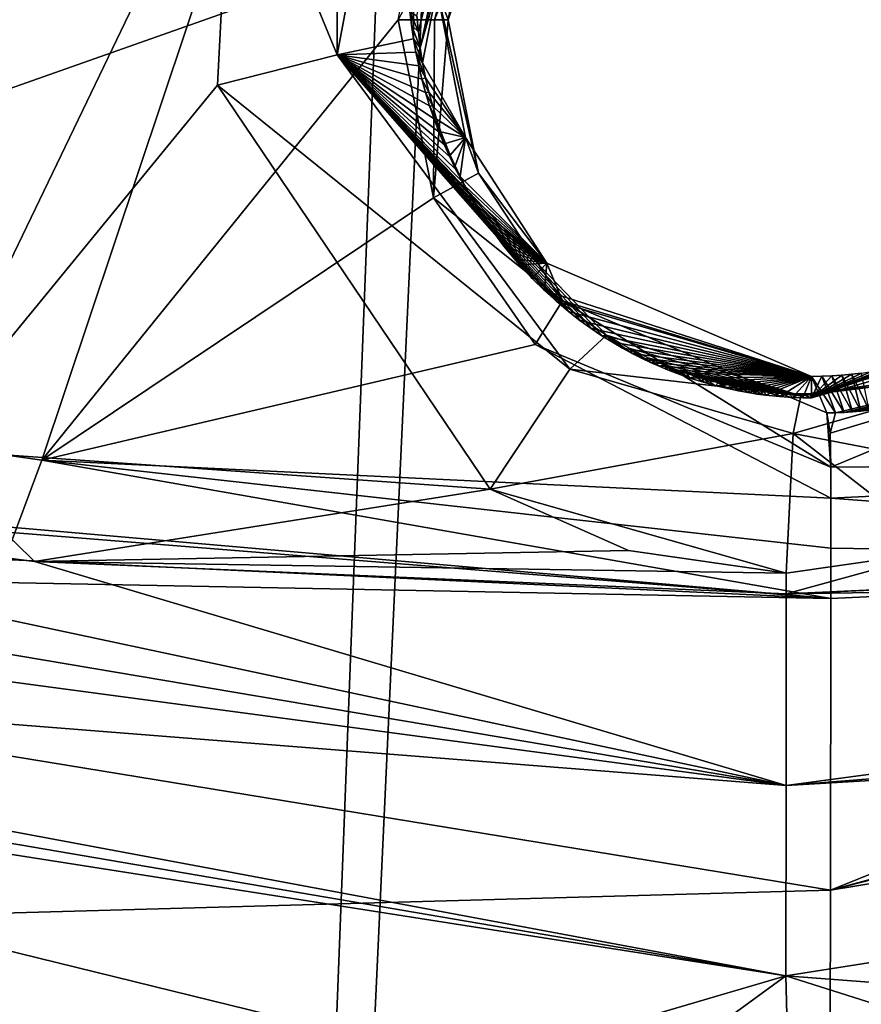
# Model space of a CAD drawing. Header units: millimetres. Extents: x -147 to 294, y -82 to 275.
# Tile 538 of 609: x 232.6 to 237.15, y 252.99 to 258.31. Entities that reach past the tile are written whole.
import ezdxf

# ---------------------------------------------------------------- set-up
doc = ezdxf.new("R2010")
doc.units = ezdxf.units.MM
doc.header["$LTSCALE"] = 67.506716
for name, color, linetype in [('1577', 7, 'CONTINUOUS'), ('1578', 7, 'CONTINUOUS'), ('1579', 7, 'CONTINUOUS'), ('1581', 7, 'CONTINUOUS'), ('1582', 7, 'CONTINUOUS'), ('1583', 7, 'CONTINUOUS'), ('1584', 7, 'CONTINUOUS'), ('1586', 7, 'CONTINUOUS'), ('1587', 7, 'CONTINUOUS'), ('1588', 7, 'CONTINUOUS'), ('1589', 7, 'CONTINUOUS'), ('1590', 7, 'CONTINUOUS'), ('1591', 7, 'CONTINUOUS'), ('1592', 7, 'CONTINUOUS'), ('1593', 7, 'CONTINUOUS'), ('1643', 7, 'CONTINUOUS'), ('1644', 7, 'CONTINUOUS'), ('1645', 7, 'CONTINUOUS'), ('1655', 7, 'CONTINUOUS'), ('1665', 7, 'CONTINUOUS'), ('1666', 7, 'CONTINUOUS'), ('1670', 7, 'CONTINUOUS'), ('1765', 7, 'CONTINUOUS'), ('2105', 7, 'CONTINUOUS'), ('2106', 7, 'CONTINUOUS'), ('2107', 7, 'CONTINUOUS'), ('498', 7, 'CONTINUOUS'), ('499', 7, 'CONTINUOUS'), ('841', 7, 'CONTINUOUS'), ('871', 7, 'CONTINUOUS')]:
    doc.layers.add(name, color=color, linetype=linetype)

msp = doc.modelspace()

# ---------------------------------------------------------------- linework, layer by layer
at = {"layer": '1577', "linetype": 'CONTINUOUS'}
for points in [[(236.9861, 255.8943, -4.9499), (241.2461, 255.9313, -5.4243), (238.6046, 256.5663, -5.1197), (236.9861, 255.8943, -4.9499)], [(236.9859, 255.727, -4.9512), (241.2461, 255.9313, -5.4243), (236.9861, 255.8943, -4.9499), (236.9859, 255.727, -4.9512)]]:
    msp.add_3dface(points, dxfattribs=at)
at = {"layer": '1578', "linetype": 'CONTINUOUS'}
for points in [[(228.2767, 259.2643, -4.1382), (228.774, 258.0131, -4.1744), (236.3628, 266.8095, -5.0292), (228.2767, 259.2643, -4.1382)], [(228.4663, 256.5413, -4.1518), (232.7206, 255.9313, -4.5266), (236.3628, 266.8095, -5.0292), (228.4663, 256.5413, -4.1518)], [(228.7271, 257.2123, -4.1709), (228.4663, 256.5413, -4.1518), (236.3628, 266.8095, -5.0292), (228.7271, 257.2123, -4.1709)], [(228.774, 258.0131, -4.1744), (228.7271, 257.2123, -4.1709), (236.3628, 266.8095, -5.0292), (228.774, 258.0131, -4.1744)], [(232.7206, 255.9313, -4.5266), (234.6472, 258.3118, -4.7045), (236.3628, 266.8095, -5.0292), (232.7206, 255.9313, -4.5266)], [(234.8382, 257.35, -4.7233), (234.6472, 258.3118, -4.7045), (232.7206, 255.9313, -4.5266), (234.8382, 257.35, -4.7233)], [(235.3866, 256.5562, -4.7809), (234.8382, 257.35, -4.7233), (232.7206, 255.9313, -4.5266), (235.3866, 256.5562, -4.7809)], [(236.9859, 255.727, -4.9512), (235.3866, 256.5562, -4.7809), (232.7206, 255.9313, -4.5266), (236.9859, 255.727, -4.9512)], [(236.9859, 255.727, -4.9512), (236.9861, 255.8943, -4.9499), (235.3866, 256.5562, -4.7809), (236.9859, 255.727, -4.9512)]]:
    msp.add_3dface(points, dxfattribs=at)
at = {"layer": '1579', "linetype": 'CONTINUOUS'}
for points in [[(235.4681, 259.8556, -4.8911), (234.6472, 258.3118, -4.7045), (234.8434, 258.3117, -4.8053), (235.4681, 259.8556, -4.8911)], [(235.4681, 259.8556, -4.8911), (234.8434, 258.3117, -4.8053), (235.0743, 259.1363, -5.0751), (235.4681, 259.8556, -4.8911)], [(234.9167, 258.3112, -5.0291), (235.0743, 259.1363, -5.0751), (234.8434, 258.3117, -4.8053), (234.9167, 258.3112, -5.0291)]]:
    msp.add_3dface(points, dxfattribs=at)
at = {"layer": '1581', "linetype": 'CONTINUOUS'}
for points in [[(236.9861, 255.8943, -4.9499), (238.6046, 256.5663, -5.1197), (236.9819, 256.0777, -5.0106), (236.9861, 255.8943, -4.9499)], [(236.9819, 256.0777, -5.0106), (238.6046, 256.5663, -5.1197), (237.0113, 256.188, -5.1797), (236.9819, 256.0777, -5.0106)], [(237.0113, 256.188, -5.1797), (238.6046, 256.5663, -5.1197), (237.0577, 256.1897, -5.1846), (237.0113, 256.188, -5.1797)], [(237.0577, 256.1897, -5.1846), (238.6046, 256.5663, -5.1197), (237.1034, 256.1925, -5.1895), (237.0577, 256.1897, -5.1846)], [(237.1034, 256.1925, -5.1895), (238.6046, 256.5663, -5.1197), (237.1484, 256.1962, -5.1944), (237.1034, 256.1925, -5.1895)], [(237.1484, 256.1962, -5.1944), (238.6046, 256.5663, -5.1197), (237.1926, 256.201, -5.1992), (237.1484, 256.1962, -5.1944)], [(236.9644, 256.1873, -5.1747), (236.9819, 256.0777, -5.0106), (237.0113, 256.188, -5.1797), (236.9644, 256.1873, -5.1747)]]:
    msp.add_3dface(points, dxfattribs=at)
at = {"layer": '1582', "linetype": 'CONTINUOUS'}
for points in [[(234.6472, 258.3118, -4.7045), (234.8382, 257.35, -4.7233), (234.8434, 258.3117, -4.8053), (234.6472, 258.3118, -4.7045)], [(234.8382, 257.35, -4.7233), (234.9167, 258.3112, -5.0291), (234.8434, 258.3117, -4.8053), (234.8382, 257.35, -4.7233)], [(234.9167, 258.3112, -5.0291), (234.8382, 257.35, -4.7233), (235.0812, 257.4816, -5.0181), (234.9167, 258.3112, -5.0291)], [(235.0812, 257.4816, -5.0181), (234.8382, 257.35, -4.7233), (235.5349, 256.7926, -5.0433), (235.0812, 257.4816, -5.0181)], [(234.8382, 257.35, -4.7233), (235.3866, 256.5562, -4.7809), (235.5349, 256.7926, -5.0433), (234.8382, 257.35, -4.7233)], [(235.3866, 256.5562, -4.7809), (236.9861, 255.8943, -4.9499), (235.5349, 256.7926, -5.0433), (235.3866, 256.5562, -4.7809)], [(236.9861, 255.8943, -4.9499), (236.9644, 256.1873, -5.1747), (235.5349, 256.7926, -5.0433), (236.9861, 255.8943, -4.9499)], [(236.9861, 255.8943, -4.9499), (236.9819, 256.0777, -5.0106), (236.9644, 256.1873, -5.1747), (236.9861, 255.8943, -4.9499)]]:
    msp.add_3dface(points, dxfattribs=at)
at = {"layer": '1583', "linetype": 'CONTINUOUS'}
for points in [[(234.9167, 258.3112, -5.0291), (235.0812, 257.4816, -5.0181), (234.8556, 258.4776, -5.7304), (234.9167, 258.3112, -5.0291)], [(234.8556, 258.4776, -5.7304), (235.0812, 257.4816, -5.0181), (235.0104, 257.6751, -5.7449), (234.8556, 258.4776, -5.7304)], [(235.0104, 257.6751, -5.7449), (235.0812, 257.4816, -5.0181), (235.4509, 256.9952, -5.7906), (235.0104, 257.6751, -5.7449)], [(235.0812, 257.4816, -5.0181), (235.5349, 256.7926, -5.0433), (235.4509, 256.9952, -5.7906), (235.0812, 257.4816, -5.0181)], [(235.4509, 256.9952, -5.7906), (235.5349, 256.7926, -5.0433), (236.8817, 256.3838, -5.941), (235.4509, 256.9952, -5.7906)], [(235.5349, 256.7926, -5.0433), (236.9644, 256.1873, -5.1747), (236.8817, 256.3838, -5.941), (235.5349, 256.7926, -5.0433)]]:
    msp.add_3dface(points, dxfattribs=at)
at = {"layer": '1584', "linetype": 'CONTINUOUS'}
for points in [[(234.9167, 258.3112, -5.0291), (234.8556, 258.4776, -5.7304), (235.4725, 259.983, -5.8005), (234.9167, 258.3112, -5.0291)], [(235.0743, 259.1363, -5.0751), (234.9167, 258.3112, -5.0291), (235.4725, 259.983, -5.8005), (235.0743, 259.1363, -5.0751)]]:
    msp.add_3dface(points, dxfattribs=at)
at = {"layer": '1586', "linetype": 'CONTINUOUS'}
for points in [[(236.8817, 256.3838, -5.941), (237.0113, 256.188, -5.1797), (236.936, 256.3846, -5.9468), (236.8817, 256.3838, -5.941)], [(236.9644, 256.1873, -5.1747), (237.0113, 256.188, -5.1797), (236.8817, 256.3838, -5.941), (236.9644, 256.1873, -5.1747)], [(236.936, 256.3846, -5.9468), (237.0577, 256.1897, -5.1846), (236.9903, 256.3868, -5.9525), (236.936, 256.3846, -5.9468)], [(237.0113, 256.188, -5.1797), (237.0577, 256.1897, -5.1846), (236.936, 256.3846, -5.9468), (237.0113, 256.188, -5.1797)], [(236.9903, 256.3868, -5.9525), (237.1034, 256.1925, -5.1895), (237.0444, 256.3906, -5.9582), (236.9903, 256.3868, -5.9525)], [(237.0577, 256.1897, -5.1846), (237.1034, 256.1925, -5.1895), (236.9903, 256.3868, -5.9525), (237.0577, 256.1897, -5.1846)], [(237.0444, 256.3906, -5.9582), (237.1484, 256.1962, -5.1944), (237.0984, 256.3959, -5.9639), (237.0444, 256.3906, -5.9582)], [(237.1034, 256.1925, -5.1895), (237.1484, 256.1962, -5.1944), (237.0444, 256.3906, -5.9582), (237.1034, 256.1925, -5.1895)], [(237.0984, 256.3959, -5.9639), (237.1926, 256.201, -5.1992), (237.152, 256.4025, -5.9695), (237.0984, 256.3959, -5.9639)], [(237.1484, 256.1962, -5.1944), (237.1926, 256.201, -5.1992), (237.0984, 256.3959, -5.9639), (237.1484, 256.1962, -5.1944)]]:
    msp.add_3dface(points, dxfattribs=at)
at = {"layer": '1587', "linetype": 'CONTINUOUS'}
for points in [[(236.8816, 256.2679, -5.9417), (237.5602, 256.5047, -6.0125), (237.9711, 256.5763, -6.0564), (236.8816, 256.2679, -5.9417)], [(237.5136, 256.4882, -6.0076), (237.5602, 256.5047, -6.0125), (236.8816, 256.2679, -5.9417), (237.5136, 256.4882, -6.0076)], [(237.4655, 256.4726, -6.0025), (237.5136, 256.4882, -6.0076), (236.8816, 256.2679, -5.9417), (237.4655, 256.4726, -6.0025)], [(237.4156, 256.4578, -5.9972), (237.4655, 256.4726, -6.0025), (236.8816, 256.2679, -5.9417), (237.4156, 256.4578, -5.9972)], [(237.3642, 256.444, -5.9918), (237.4156, 256.4578, -5.9972), (236.8816, 256.2679, -5.9417), (237.3642, 256.444, -5.9918)], [(237.3117, 256.4315, -5.9863), (237.3642, 256.444, -5.9918), (236.8816, 256.2679, -5.9417), (237.3117, 256.4315, -5.9863)], [(237.2585, 256.4203, -5.9807), (237.3117, 256.4315, -5.9863), (236.8816, 256.2679, -5.9417), (237.2585, 256.4203, -5.9807)], [(237.2053, 256.4107, -5.9751), (237.2585, 256.4203, -5.9807), (236.8816, 256.2679, -5.9417), (237.2053, 256.4107, -5.9751)], [(237.152, 256.4025, -5.9695), (237.2053, 256.4107, -5.9751), (236.8816, 256.2679, -5.9417), (237.152, 256.4025, -5.9695)], [(237.0984, 256.3959, -5.9639), (237.152, 256.4025, -5.9695), (236.8816, 256.2679, -5.9417), (237.0984, 256.3959, -5.9639)], [(237.0444, 256.3906, -5.9582), (237.0984, 256.3959, -5.9639), (236.8816, 256.2679, -5.9417), (237.0444, 256.3906, -5.9582)], [(236.9903, 256.3868, -5.9525), (237.0444, 256.3906, -5.9582), (236.8816, 256.2679, -5.9417), (236.9903, 256.3868, -5.9525)], [(236.936, 256.3846, -5.9468), (236.9903, 256.3868, -5.9525), (236.8816, 256.2679, -5.9417), (236.936, 256.3846, -5.9468)], [(236.8817, 256.3838, -5.941), (236.936, 256.3846, -5.9468), (236.8816, 256.2679, -5.9417), (236.8817, 256.3838, -5.941)]]:
    msp.add_3dface(points, dxfattribs=at)
at = {"layer": '1588', "linetype": 'CONTINUOUS'}
for points in [[(235.1324, 259.7505, -5.7645), (234.8556, 258.4776, -5.7304), (234.7656, 258.1601, -5.7208), (235.1324, 259.7505, -5.7645)], [(235.1029, 259.706, -5.7612), (235.1324, 259.7505, -5.7645), (234.7656, 258.1601, -5.7208), (235.1029, 259.706, -5.7612)], [(235.0742, 259.6602, -5.758), (235.1029, 259.706, -5.7612), (234.7554, 258.2454, -5.7199), (235.0742, 259.6602, -5.758)], [(234.7554, 258.2454, -5.7199), (235.1029, 259.706, -5.7612), (234.7656, 258.1601, -5.7208), (234.7554, 258.2454, -5.7199)], [(234.748, 258.3328, -5.7194), (235.0742, 259.6602, -5.758), (234.7554, 258.2454, -5.7199), (234.748, 258.3328, -5.7194)], [(234.7656, 258.1601, -5.7208), (234.8556, 258.4776, -5.7304), (234.7783, 258.0779, -5.722), (234.7656, 258.1601, -5.7208)], [(234.8556, 258.4776, -5.7304), (235.0104, 257.6751, -5.7449), (234.7783, 258.0779, -5.722), (234.8556, 258.4776, -5.7304)], [(234.7783, 258.0779, -5.722), (235.0104, 257.6751, -5.7449), (234.7943, 257.9976, -5.7235), (234.7783, 258.0779, -5.722)], [(234.7943, 257.9976, -5.7235), (235.0104, 257.6751, -5.7449), (234.8128, 257.9198, -5.7253), (234.7943, 257.9976, -5.7235)], [(234.8128, 257.9198, -5.7253), (235.0104, 257.6751, -5.7449), (234.833, 257.8452, -5.7273), (234.8128, 257.9198, -5.7253)], [(234.833, 257.8452, -5.7273), (235.0104, 257.6751, -5.7449), (234.8543, 257.7742, -5.7294), (234.833, 257.8452, -5.7273)], [(234.8543, 257.7742, -5.7294), (235.0104, 257.6751, -5.7449), (234.8775, 257.7066, -5.7317), (234.8543, 257.7742, -5.7294)], [(234.8775, 257.7066, -5.7317), (235.0104, 257.6751, -5.7449), (234.9022, 257.6421, -5.7342), (234.8775, 257.7066, -5.7317)], [(234.9022, 257.6421, -5.7342), (235.0104, 257.6751, -5.7449), (234.9277, 257.5804, -5.7368), (234.9022, 257.6421, -5.7342)], [(234.9277, 257.5804, -5.7368), (235.0104, 257.6751, -5.7449), (234.9538, 257.5213, -5.7394), (234.9277, 257.5804, -5.7368)], [(234.9538, 257.5213, -5.7394), (235.0104, 257.6751, -5.7449), (234.9808, 257.4653, -5.7422), (234.9538, 257.5213, -5.7394)], [(235.0104, 257.6751, -5.7449), (235.4509, 256.9952, -5.7906), (234.9808, 257.4653, -5.7422), (235.0104, 257.6751, -5.7449)], [(234.9808, 257.4653, -5.7422), (235.4509, 256.9952, -5.7906), (235.0085, 257.4118, -5.7451), (234.9808, 257.4653, -5.7422)], [(235.0085, 257.4118, -5.7451), (235.4509, 256.9952, -5.7906), (235.0367, 257.3606, -5.748), (235.0085, 257.4118, -5.7451)], [(235.0367, 257.3606, -5.748), (235.4509, 256.9952, -5.7906), (235.0652, 257.3114, -5.7509), (235.0367, 257.3606, -5.748)], [(235.0652, 257.3114, -5.7509), (235.4509, 256.9952, -5.7906), (235.0942, 257.2646, -5.7539), (235.0652, 257.3114, -5.7509)], [(235.0942, 257.2646, -5.7539), (235.4509, 256.9952, -5.7906), (235.1235, 257.2199, -5.7569), (235.0942, 257.2646, -5.7539)], [(235.1235, 257.2199, -5.7569), (235.4509, 256.9952, -5.7906), (235.153, 257.1769, -5.76), (235.1235, 257.2199, -5.7569)], [(235.153, 257.1769, -5.76), (235.4509, 256.9952, -5.7906), (235.1828, 257.1355, -5.7631), (235.153, 257.1769, -5.76)], [(235.1828, 257.1355, -5.7631), (235.4509, 256.9952, -5.7906), (235.2128, 257.0959, -5.7662), (235.1828, 257.1355, -5.7631)], [(235.2128, 257.0959, -5.7662), (235.4509, 256.9952, -5.7906), (235.2429, 257.0581, -5.7694), (235.2128, 257.0959, -5.7662)], [(235.2429, 257.0581, -5.7694), (235.4509, 256.9952, -5.7906), (235.2731, 257.0217, -5.7725), (235.2429, 257.0581, -5.7694)], [(235.2731, 257.0217, -5.7725), (235.4509, 256.9952, -5.7906), (235.3031, 256.9869, -5.7757), (235.2731, 257.0217, -5.7725)], [(235.3031, 256.9869, -5.7757), (235.4509, 256.9952, -5.7906), (235.3711, 256.9137, -5.7828), (235.3031, 256.9869, -5.7757)], [(235.3711, 256.9137, -5.7828), (235.4509, 256.9952, -5.7906), (235.4379, 256.8475, -5.7898), (235.3711, 256.9137, -5.7828)], [(235.4509, 256.9952, -5.7906), (236.8817, 256.3838, -5.941), (235.4379, 256.8475, -5.7898), (235.4509, 256.9952, -5.7906)], [(235.4379, 256.8475, -5.7898), (236.8817, 256.3838, -5.941), (235.5035, 256.7881, -5.7966), (235.4379, 256.8475, -5.7898)], [(235.5035, 256.7881, -5.7966), (236.8817, 256.3838, -5.941), (235.5672, 256.7346, -5.8033), (235.5035, 256.7881, -5.7966)], [(235.5672, 256.7346, -5.8033), (236.8817, 256.3838, -5.941), (235.6293, 256.6865, -5.8099), (235.5672, 256.7346, -5.8033)], [(235.6293, 256.6865, -5.8099), (236.8817, 256.3838, -5.941), (235.6896, 256.6431, -5.8162), (235.6293, 256.6865, -5.8099)], [(235.6896, 256.6431, -5.8162), (236.8817, 256.3838, -5.941), (235.7481, 256.604, -5.8223), (235.6896, 256.6431, -5.8162)], [(235.7481, 256.604, -5.8223), (236.8817, 256.3838, -5.941), (235.8046, 256.5688, -5.8283), (235.7481, 256.604, -5.8223)], [(235.8046, 256.5688, -5.8283), (236.8817, 256.3838, -5.941), (235.859, 256.537, -5.834), (235.8046, 256.5688, -5.8283)], [(235.859, 256.537, -5.834), (236.8817, 256.3838, -5.941), (235.9115, 256.5085, -5.8395), (235.859, 256.537, -5.834)], [(235.9115, 256.5085, -5.8395), (236.8817, 256.3838, -5.941), (235.9619, 256.4828, -5.8449), (235.9115, 256.5085, -5.8395)], [(235.9619, 256.4828, -5.8449), (236.8817, 256.3838, -5.941), (236.0105, 256.4596, -5.85), (235.9619, 256.4828, -5.8449)], [(236.0105, 256.4596, -5.85), (236.8817, 256.3838, -5.941), (236.0571, 256.4388, -5.8549), (236.0105, 256.4596, -5.85)], [(236.0571, 256.4388, -5.8549), (236.8817, 256.3838, -5.941), (236.1021, 256.4199, -5.8596), (236.0571, 256.4388, -5.8549)], [(236.1021, 256.4199, -5.8596), (236.8817, 256.3838, -5.941), (236.1455, 256.4029, -5.8642), (236.1021, 256.4199, -5.8596)], [(236.1455, 256.4029, -5.8642), (236.8817, 256.3838, -5.941), (236.2234, 256.3752, -5.8724), (236.1455, 256.4029, -5.8642)], [(236.2234, 256.3752, -5.8724), (236.8817, 256.3838, -5.941), (236.2969, 256.3521, -5.8802), (236.2234, 256.3752, -5.8724)], [(236.2969, 256.3521, -5.8802), (236.8817, 256.3838, -5.941), (236.3657, 256.3332, -5.8874), (236.2969, 256.3521, -5.8802)], [(236.3657, 256.3332, -5.8874), (236.8817, 256.3838, -5.941), (236.429, 256.318, -5.8941), (236.3657, 256.3332, -5.8874)], [(236.429, 256.318, -5.8941), (236.8817, 256.3838, -5.941), (236.4867, 256.3059, -5.9001), (236.429, 256.318, -5.8941)], [(236.4867, 256.3059, -5.9001), (236.8817, 256.3838, -5.941), (236.5393, 256.2964, -5.9057), (236.4867, 256.3059, -5.9001)], [(236.5393, 256.2964, -5.9057), (236.8817, 256.3838, -5.941), (236.5873, 256.289, -5.9107), (236.5393, 256.2964, -5.9057)], [(236.5873, 256.289, -5.9107), (236.8817, 256.3838, -5.941), (236.6314, 256.2831, -5.9154), (236.5873, 256.289, -5.9107)], [(236.6314, 256.2831, -5.9154), (236.8817, 256.3838, -5.941), (236.7103, 256.275, -5.9237), (236.6314, 256.2831, -5.9154)], [(236.7103, 256.275, -5.9237), (236.8817, 256.3838, -5.941), (236.7779, 256.2705, -5.9308), (236.7103, 256.275, -5.9237)], [(236.7779, 256.2705, -5.9308), (236.8817, 256.3838, -5.941), (236.8348, 256.2684, -5.9368), (236.7779, 256.2705, -5.9308)], [(236.8817, 256.3838, -5.941), (236.8816, 256.2679, -5.9417), (236.8348, 256.2684, -5.9368), (236.8817, 256.3838, -5.941)]]:
    msp.add_3dface(points, dxfattribs=at)
at = {"layer": '1589', "linetype": 'CONTINUOUS'}
for points in [[(234.748, 258.3328, -5.7194), (234.7554, 258.2454, -5.7199), (234.7102, 258.3569, -6.0315), (234.748, 258.3328, -5.7194)], [(234.7102, 258.3569, -6.0315), (234.7554, 258.2454, -5.7199), (234.7185, 258.283, -6.0247), (234.7102, 258.3569, -6.0315)], [(234.7554, 258.2454, -5.7199), (234.7656, 258.1601, -5.7208), (234.7185, 258.283, -6.0247), (234.7554, 258.2454, -5.7199)], [(234.7185, 258.283, -6.0247), (234.7656, 258.1601, -5.7208), (234.7291, 258.2091, -6.0182), (234.7185, 258.283, -6.0247)], [(234.7656, 258.1601, -5.7208), (234.7783, 258.0779, -5.722), (234.7291, 258.2091, -6.0182), (234.7656, 258.1601, -5.7208)], [(234.7291, 258.2091, -6.0182), (234.7783, 258.0779, -5.722), (234.7421, 258.1355, -6.012), (234.7291, 258.2091, -6.0182)], [(234.7783, 258.0779, -5.722), (234.7943, 257.9976, -5.7235), (234.7421, 258.1355, -6.012), (234.7783, 258.0779, -5.722)], [(234.7421, 258.1355, -6.012), (234.7943, 257.9976, -5.7235), (234.7573, 258.0624, -6.0061), (234.7421, 258.1355, -6.012)], [(234.7573, 258.0624, -6.0061), (234.7943, 257.9976, -5.7235), (234.7748, 257.9897, -6.0005), (234.7573, 258.0624, -6.0061)], [(234.7943, 257.9976, -5.7235), (234.8128, 257.9198, -5.7253), (234.7748, 257.9897, -6.0005), (234.7943, 257.9976, -5.7235)], [(234.7748, 257.9897, -6.0005), (234.8128, 257.9198, -5.7253), (234.7945, 257.9176, -5.9952), (234.7748, 257.9897, -6.0005)], [(234.8128, 257.9198, -5.7253), (234.833, 257.8452, -5.7273), (234.7945, 257.9176, -5.9952), (234.8128, 257.9198, -5.7253)], [(234.7945, 257.9176, -5.9952), (234.833, 257.8452, -5.7273), (234.8164, 257.8462, -5.9902), (234.7945, 257.9176, -5.9952)], [(234.833, 257.8452, -5.7273), (234.8543, 257.7742, -5.7294), (234.8164, 257.8462, -5.9902), (234.833, 257.8452, -5.7273)], [(234.8164, 257.8462, -5.9902), (234.8543, 257.7742, -5.7294), (234.8405, 257.7757, -5.9855), (234.8164, 257.8462, -5.9902)], [(234.8543, 257.7742, -5.7294), (234.8775, 257.7066, -5.7317), (234.8405, 257.7757, -5.9855), (234.8543, 257.7742, -5.7294)], [(234.8405, 257.7757, -5.9855), (234.8775, 257.7066, -5.7317), (234.8668, 257.7061, -5.9811), (234.8405, 257.7757, -5.9855)], [(234.8775, 257.7066, -5.7317), (234.9022, 257.6421, -5.7342), (234.8668, 257.7061, -5.9811), (234.8775, 257.7066, -5.7317)], [(234.8668, 257.7061, -5.9811), (234.9022, 257.6421, -5.7342), (234.8951, 257.6375, -5.977), (234.8668, 257.7061, -5.9811)], [(234.9022, 257.6421, -5.7342), (234.9277, 257.5804, -5.7368), (234.8951, 257.6375, -5.977), (234.9022, 257.6421, -5.7342)], [(234.9277, 257.5804, -5.7368), (234.9538, 257.5213, -5.7394), (234.8951, 257.6375, -5.977), (234.9277, 257.5804, -5.7368)], [(234.8951, 257.6375, -5.977), (234.9538, 257.5213, -5.7394), (234.9257, 257.5698, -5.9732), (234.8951, 257.6375, -5.977)], [(234.9538, 257.5213, -5.7394), (234.9808, 257.4653, -5.7422), (234.9257, 257.5698, -5.9732), (234.9538, 257.5213, -5.7394)], [(234.9257, 257.5698, -5.9732), (234.9808, 257.4653, -5.7422), (234.9583, 257.5031, -5.9698), (234.9257, 257.5698, -5.9732)], [(234.9808, 257.4653, -5.7422), (235.0085, 257.4118, -5.7451), (234.9583, 257.5031, -5.9698), (234.9808, 257.4653, -5.7422)], [(234.9583, 257.5031, -5.9698), (235.0085, 257.4118, -5.7451), (234.9929, 257.4376, -5.9666), (234.9583, 257.5031, -5.9698)], [(235.0085, 257.4118, -5.7451), (235.0367, 257.3606, -5.748), (234.9929, 257.4376, -5.9666), (235.0085, 257.4118, -5.7451)], [(234.9929, 257.4376, -5.9666), (235.0367, 257.3606, -5.748), (235.0294, 257.3734, -5.9638), (234.9929, 257.4376, -5.9666)], [(235.0367, 257.3606, -5.748), (235.0652, 257.3114, -5.7509), (235.0294, 257.3734, -5.9638), (235.0367, 257.3606, -5.748)], [(235.0652, 257.3114, -5.7509), (235.0942, 257.2646, -5.7539), (235.0294, 257.3734, -5.9638), (235.0652, 257.3114, -5.7509)], [(235.0294, 257.3734, -5.9638), (235.0942, 257.2646, -5.7539), (235.0679, 257.3106, -5.9612), (235.0294, 257.3734, -5.9638)], [(235.0942, 257.2646, -5.7539), (235.1235, 257.2199, -5.7569), (235.0679, 257.3106, -5.9612), (235.0942, 257.2646, -5.7539)], [(235.0679, 257.3106, -5.9612), (235.1235, 257.2199, -5.7569), (235.1082, 257.2492, -5.959), (235.0679, 257.3106, -5.9612)], [(235.1235, 257.2199, -5.7569), (235.153, 257.1769, -5.76), (235.1082, 257.2492, -5.959), (235.1235, 257.2199, -5.7569)], [(235.1082, 257.2492, -5.959), (235.153, 257.1769, -5.76), (235.1502, 257.1894, -5.9571), (235.1082, 257.2492, -5.959)], [(235.153, 257.1769, -5.76), (235.1828, 257.1355, -5.7631), (235.1502, 257.1894, -5.9571), (235.153, 257.1769, -5.76)], [(235.1828, 257.1355, -5.7631), (235.2128, 257.0959, -5.7662), (235.1502, 257.1894, -5.9571), (235.1828, 257.1355, -5.7631)], [(235.1502, 257.1894, -5.9571), (235.2128, 257.0959, -5.7662), (235.194, 257.1312, -5.9556), (235.1502, 257.1894, -5.9571)], [(235.2128, 257.0959, -5.7662), (235.2429, 257.0581, -5.7694), (235.194, 257.1312, -5.9556), (235.2128, 257.0959, -5.7662)], [(235.194, 257.1312, -5.9556), (235.2429, 257.0581, -5.7694), (235.2394, 257.0746, -5.9544), (235.194, 257.1312, -5.9556)], [(235.2429, 257.0581, -5.7694), (235.2731, 257.0217, -5.7725), (235.2394, 257.0746, -5.9544), (235.2429, 257.0581, -5.7694)], [(235.2731, 257.0217, -5.7725), (235.3031, 256.9869, -5.7757), (235.2394, 257.0746, -5.9544), (235.2731, 257.0217, -5.7725)], [(235.2394, 257.0746, -5.9544), (235.3031, 256.9869, -5.7757), (235.2864, 257.0197, -5.9537), (235.2394, 257.0746, -5.9544)], [(235.3031, 256.9869, -5.7757), (235.3711, 256.9137, -5.7828), (235.2864, 257.0197, -5.9537), (235.3031, 256.9869, -5.7757)], [(235.2864, 257.0197, -5.9537), (235.3711, 256.9137, -5.7828), (235.335, 256.9665, -5.9532), (235.2864, 257.0197, -5.9537)], [(235.335, 256.9665, -5.9532), (235.3711, 256.9137, -5.7828), (235.3851, 256.915, -5.9531), (235.335, 256.9665, -5.9532)], [(235.3711, 256.9137, -5.7828), (235.4379, 256.8475, -5.7898), (235.3851, 256.915, -5.9531), (235.3711, 256.9137, -5.7828)], [(235.3851, 256.915, -5.9531), (235.4379, 256.8475, -5.7898), (235.4366, 256.8653, -5.9533), (235.3851, 256.915, -5.9531)], [(235.4379, 256.8475, -5.7898), (235.5035, 256.7881, -5.7966), (235.4366, 256.8653, -5.9533), (235.4379, 256.8475, -5.7898)], [(235.4366, 256.8653, -5.9533), (235.5035, 256.7881, -5.7966), (235.4894, 256.8175, -5.9539), (235.4366, 256.8653, -5.9533)], [(235.5035, 256.7881, -5.7966), (235.5672, 256.7346, -5.8033), (235.4894, 256.8175, -5.9539), (235.5035, 256.7881, -5.7966)], [(235.4894, 256.8175, -5.9539), (235.5672, 256.7346, -5.8033), (235.5436, 256.7716, -5.9547), (235.4894, 256.8175, -5.9539)], [(235.5436, 256.7716, -5.9547), (235.5672, 256.7346, -5.8033), (235.5989, 256.7277, -5.9559), (235.5436, 256.7716, -5.9547)], [(235.5672, 256.7346, -5.8033), (235.6293, 256.6865, -5.8099), (235.5989, 256.7277, -5.9559), (235.5672, 256.7346, -5.8033)], [(235.5989, 256.7277, -5.9559), (235.6293, 256.6865, -5.8099), (235.6555, 256.6857, -5.9573), (235.5989, 256.7277, -5.9559)], [(235.6293, 256.6865, -5.8099), (235.6896, 256.6431, -5.8162), (235.6555, 256.6857, -5.9573), (235.6293, 256.6865, -5.8099)], [(235.6555, 256.6857, -5.9573), (235.6896, 256.6431, -5.8162), (235.7132, 256.6457, -5.9591), (235.6555, 256.6857, -5.9573)], [(235.6896, 256.6431, -5.8162), (235.7481, 256.604, -5.8223), (235.7132, 256.6457, -5.9591), (235.6896, 256.6431, -5.8162)], [(235.7481, 256.604, -5.8223), (235.7719, 256.6077, -5.9613), (235.7132, 256.6457, -5.9591), (235.7481, 256.604, -5.8223)], [(235.7481, 256.604, -5.8223), (235.8046, 256.5688, -5.8283), (235.7719, 256.6077, -5.9613), (235.7481, 256.604, -5.8223)], [(235.8046, 256.5688, -5.8283), (235.859, 256.537, -5.834), (235.7719, 256.6077, -5.9613), (235.8046, 256.5688, -5.8283)], [(235.859, 256.537, -5.834), (235.9115, 256.5085, -5.8395), (235.7719, 256.6077, -5.9613), (235.859, 256.537, -5.834)], [(235.7719, 256.6077, -5.9613), (235.9115, 256.5085, -5.8395), (235.8991, 256.5344, -5.9673), (235.7719, 256.6077, -5.9613)], [(235.9115, 256.5085, -5.8395), (235.9619, 256.4828, -5.8449), (235.8991, 256.5344, -5.9673), (235.9115, 256.5085, -5.8395)], [(235.9619, 256.4828, -5.8449), (236.0105, 256.4596, -5.85), (235.8991, 256.5344, -5.9673), (235.9619, 256.4828, -5.8449)], [(235.8991, 256.5344, -5.9673), (236.0105, 256.4596, -5.85), (236.0014, 256.4833, -5.9729), (235.8991, 256.5344, -5.9673)], [(236.0105, 256.4596, -5.85), (236.0571, 256.4388, -5.8549), (236.0014, 256.4833, -5.9729), (236.0105, 256.4596, -5.85)], [(236.0014, 256.4833, -5.9729), (236.0571, 256.4388, -5.8549), (236.0838, 256.4471, -5.978), (236.0014, 256.4833, -5.9729)], [(236.0571, 256.4388, -5.8549), (236.1021, 256.4199, -5.8596), (236.0838, 256.4471, -5.978), (236.0571, 256.4388, -5.8549)], [(236.1021, 256.4199, -5.8596), (236.1455, 256.4029, -5.8642), (236.0838, 256.4471, -5.978), (236.1021, 256.4199, -5.8596)], [(236.0838, 256.4471, -5.978), (236.1455, 256.4029, -5.8642), (236.1511, 256.4205, -5.9824), (236.0838, 256.4471, -5.978)], [(236.1455, 256.4029, -5.8642), (236.2234, 256.3752, -5.8724), (236.1511, 256.4205, -5.9824), (236.1455, 256.4029, -5.8642)], [(236.1511, 256.4205, -5.9824), (236.2234, 256.3752, -5.8724), (236.2066, 256.4006, -5.9862), (236.1511, 256.4205, -5.9824)], [(236.2066, 256.4006, -5.9862), (236.2234, 256.3752, -5.8724), (236.2526, 256.3855, -5.9895), (236.2066, 256.4006, -5.9862)], [(236.2234, 256.3752, -5.8724), (236.2969, 256.3521, -5.8802), (236.2526, 256.3855, -5.9895), (236.2234, 256.3752, -5.8724)], [(236.2526, 256.3855, -5.9895), (236.2969, 256.3521, -5.8802), (236.2917, 256.3735, -5.9924), (236.2526, 256.3855, -5.9895)], [(236.2969, 256.3521, -5.8802), (236.3657, 256.3332, -5.8874), (236.2917, 256.3735, -5.9924), (236.2969, 256.3521, -5.8802)], [(236.2917, 256.3735, -5.9924), (236.3657, 256.3332, -5.8874), (236.3744, 256.351, -5.9988), (236.2917, 256.3735, -5.9924)], [(236.3657, 256.3332, -5.8874), (236.429, 256.318, -5.8941), (236.3744, 256.351, -5.9988), (236.3657, 256.3332, -5.8874)], [(236.3744, 256.351, -5.9988), (236.429, 256.318, -5.8941), (236.445, 256.3346, -6.0046), (236.3744, 256.351, -5.9988)], [(236.429, 256.318, -5.8941), (236.4867, 256.3059, -5.9001), (236.445, 256.3346, -6.0046), (236.429, 256.318, -5.8941)], [(236.445, 256.3346, -6.0046), (236.4867, 256.3059, -5.9001), (236.5014, 256.3234, -6.0094), (236.445, 256.3346, -6.0046)], [(236.4867, 256.3059, -5.9001), (236.5393, 256.2964, -5.9057), (236.5014, 256.3234, -6.0094), (236.4867, 256.3059, -5.9001)], [(236.5014, 256.3234, -6.0094), (236.5393, 256.2964, -5.9057), (236.5471, 256.3155, -6.0134), (236.5014, 256.3234, -6.0094)], [(236.5393, 256.2964, -5.9057), (236.5873, 256.289, -5.9107), (236.5471, 256.3155, -6.0134), (236.5393, 256.2964, -5.9057)], [(236.5873, 256.289, -5.9107), (236.6314, 256.2831, -5.9154), (236.5471, 256.3155, -6.0134), (236.5873, 256.289, -5.9107)], [(236.5471, 256.3155, -6.0134), (236.6314, 256.2831, -5.9154), (236.626, 256.3044, -6.0205), (236.5471, 256.3155, -6.0134)], [(236.6314, 256.2831, -5.9154), (236.7103, 256.275, -5.9237), (236.626, 256.3044, -6.0205), (236.6314, 256.2831, -5.9154)], [(236.626, 256.3044, -6.0205), (236.7103, 256.275, -5.9237), (236.6809, 256.2985, -6.0257), (236.626, 256.3044, -6.0205)], [(236.6809, 256.2985, -6.0257), (236.7103, 256.275, -5.9237), (236.7586, 256.2926, -6.0332), (236.6809, 256.2985, -6.0257)], [(236.7103, 256.275, -5.9237), (236.7779, 256.2705, -5.9308), (236.7586, 256.2926, -6.0332), (236.7103, 256.275, -5.9237)], [(236.7586, 256.2926, -6.0332), (236.7779, 256.2705, -5.9308), (236.8221, 256.2901, -6.0396), (236.7586, 256.2926, -6.0332)], [(236.7779, 256.2705, -5.9308), (236.8348, 256.2684, -5.9368), (236.8221, 256.2901, -6.0396), (236.7779, 256.2705, -5.9308)], [(236.8348, 256.2684, -5.9368), (236.8816, 256.2679, -5.9417), (236.8221, 256.2901, -6.0396), (236.8348, 256.2684, -5.9368)], [(236.8221, 256.2901, -6.0396), (236.8816, 256.2679, -5.9417), (236.8708, 256.2895, -6.0447), (236.8221, 256.2901, -6.0396)]]:
    msp.add_3dface(points, dxfattribs=at)
at = {"layer": '1590', "linetype": 'CONTINUOUS'}
for points in [[(235.7719, 256.6077, -5.9613), (236.8229, 256.2783, -6.4991), (235.5744, 256.4233, -6.7563), (235.7719, 256.6077, -5.9613)], [(235.7719, 256.6077, -5.9613), (235.8991, 256.5344, -5.9673), (236.8229, 256.2783, -6.4991), (235.7719, 256.6077, -5.9613)], [(235.8991, 256.5344, -5.9673), (236.0014, 256.4833, -5.9729), (236.8229, 256.2783, -6.4991), (235.8991, 256.5344, -5.9673)], [(236.0014, 256.4833, -5.9729), (236.0838, 256.4471, -5.978), (236.8229, 256.2783, -6.4991), (236.0014, 256.4833, -5.9729)], [(236.782, 256.0758, -6.8884), (235.1429, 255.7756, -7.0733), (235.5744, 256.4233, -6.7563), (236.782, 256.0758, -6.8884)], [(236.8229, 256.2783, -6.4991), (236.782, 256.0758, -6.8884), (235.5744, 256.4233, -6.7563), (236.8229, 256.2783, -6.4991)], [(236.0838, 256.4471, -5.978), (236.1511, 256.4205, -5.9824), (236.8229, 256.2783, -6.4991), (236.0838, 256.4471, -5.978)], [(236.1511, 256.4205, -5.9824), (236.2066, 256.4006, -5.9862), (236.8229, 256.2783, -6.4991), (236.1511, 256.4205, -5.9824)], [(236.2066, 256.4006, -5.9862), (236.2526, 256.3855, -5.9895), (236.8229, 256.2783, -6.4991), (236.2066, 256.4006, -5.9862)], [(236.2526, 256.3855, -5.9895), (236.2917, 256.3735, -5.9924), (236.8229, 256.2783, -6.4991), (236.2526, 256.3855, -5.9895)], [(236.2917, 256.3735, -5.9924), (236.3744, 256.351, -5.9988), (236.8229, 256.2783, -6.4991), (236.2917, 256.3735, -5.9924)], [(236.3744, 256.351, -5.9988), (236.445, 256.3346, -6.0046), (236.8229, 256.2783, -6.4991), (236.3744, 256.351, -5.9988)], [(236.445, 256.3346, -6.0046), (236.5014, 256.3234, -6.0094), (236.8229, 256.2783, -6.4991), (236.445, 256.3346, -6.0046)], [(236.5014, 256.3234, -6.0094), (236.5471, 256.3155, -6.0134), (236.8229, 256.2783, -6.4991), (236.5014, 256.3234, -6.0094)], [(236.5471, 256.3155, -6.0134), (236.626, 256.3044, -6.0205), (236.8229, 256.2783, -6.4991), (236.5471, 256.3155, -6.0134)], [(236.626, 256.3044, -6.0205), (236.6809, 256.2985, -6.0257), (236.8229, 256.2783, -6.4991), (236.626, 256.3044, -6.0205)], [(236.6809, 256.2985, -6.0257), (236.7586, 256.2926, -6.0332), (236.8229, 256.2783, -6.4991), (236.6809, 256.2985, -6.0257)], [(236.7586, 256.2926, -6.0332), (236.8221, 256.2901, -6.0396), (236.8229, 256.2783, -6.4991), (236.7586, 256.2926, -6.0332)], [(236.8221, 256.2901, -6.0396), (236.8708, 256.2895, -6.0447), (236.8229, 256.2783, -6.4991), (236.8221, 256.2901, -6.0396)], [(236.7447, 255.3209, -7.2425), (235.1429, 255.7756, -7.0733), (236.782, 256.0758, -6.8884), (236.7447, 255.3209, -7.2425)], [(235.891, 255.4433, -7.1524), (235.1429, 255.7756, -7.0733), (236.7447, 255.3209, -7.2425), (235.891, 255.4433, -7.1524)]]:
    msp.add_3dface(points, dxfattribs=at)
at = {"layer": '1591', "linetype": 'CONTINUOUS'}
for points in [[(228.6252, 255.9032, -6.4764), (232.0579, 255.9935, -6.7747), (232.6804, 255.3832, -6.8377), (228.6252, 255.9032, -6.4764)], [(232.0579, 255.9935, -6.7747), (235.1429, 255.7756, -7.0733), (232.6804, 255.3832, -6.8377), (232.0579, 255.9935, -6.7747)], [(235.1429, 255.7756, -7.0733), (235.891, 255.4433, -7.1524), (232.6804, 255.3832, -6.8377), (235.1429, 255.7756, -7.0733)], [(235.891, 255.4433, -7.1524), (236.7447, 255.3209, -7.2425), (232.6804, 255.3832, -6.8377), (235.891, 255.4433, -7.1524)], [(236.7447, 255.3209, -7.2425), (236.7445, 255.2093, -7.2437), (232.6804, 255.3832, -6.8377), (236.7447, 255.3209, -7.2425)]]:
    msp.add_3dface(points, dxfattribs=at)
at = {"layer": '1592', "linetype": 'CONTINUOUS'}
for points in [[(236.7445, 255.2093, -7.2437), (236.7447, 255.3209, -7.2425), (237.5967, 255.4432, -7.332), (236.7445, 255.2093, -7.2437)], [(240.8041, 255.3832, -7.6931), (236.7445, 255.2093, -7.2437), (237.5967, 255.4432, -7.332), (240.8041, 255.3832, -7.6931)]]:
    msp.add_3dface(points, dxfattribs=at)
at = {"layer": '1593', "linetype": 'CONTINUOUS'}
for points in [[(236.7445, 255.2093, -7.2437), (240.8041, 255.3832, -7.6931), (245.1406, 255.5938, -8.2251), (236.7445, 255.2093, -7.2437)], [(245.457, 255.3403, -8.2688), (236.7445, 255.2093, -7.2437), (245.1406, 255.5938, -8.2251), (245.457, 255.3403, -8.2688)], [(236.7445, 255.2093, -7.2437), (245.457, 255.3403, -8.2688), (236.7431, 254.173, -7.2569), (236.7445, 255.2093, -7.2437)], [(245.457, 255.3403, -8.2688), (246.2908, 254.9299, -8.3836), (236.7431, 254.173, -7.2569), (245.457, 255.3403, -8.2688)], [(246.2908, 254.9299, -8.3836), (247.2182, 254.7914, -8.5101), (236.7431, 254.173, -7.2569), (246.2908, 254.9299, -8.3836)], [(236.7431, 254.173, -7.2569), (247.2182, 254.7914, -8.5101), (236.7413, 253.1453, -7.2744), (236.7431, 254.173, -7.2569)], [(236.7413, 253.1453, -7.2744), (247.2182, 254.7914, -8.5101), (247.3403, 252.3389, -8.5802), (236.7413, 253.1453, -7.2744)], [(238.5039, 252.5857, -7.4763), (236.7413, 253.1453, -7.2744), (247.3403, 252.3389, -8.5802), (238.5039, 252.5857, -7.4763)]]:
    msp.add_3dface(points, dxfattribs=at)
at = {"layer": '1643', "linetype": 'CONTINUOUS'}
for points in [[(228.6252, 255.9032, -6.4764), (236.7431, 254.173, -7.2569), (228.3281, 255.5938, -6.4548), (228.6252, 255.9032, -6.4764)], [(228.6252, 255.9032, -6.4764), (232.6804, 255.3832, -6.8377), (236.7431, 254.173, -7.2569), (228.6252, 255.9032, -6.4764)], [(228.3281, 255.5938, -6.4548), (236.7431, 254.173, -7.2569), (228.0095, 255.3402, -6.4316), (228.3281, 255.5938, -6.4548)], [(232.6804, 255.3832, -6.8377), (236.7445, 255.2093, -7.2437), (236.7431, 254.173, -7.2569), (232.6804, 255.3832, -6.8377)], [(228.0095, 255.3402, -6.4316), (236.7431, 254.173, -7.2569), (227.1701, 254.9299, -6.3702), (228.0095, 255.3402, -6.4316)], [(236.7413, 253.1453, -7.2744), (235.0806, 252.6571, -7.1137), (224.7274, 255.1987, -6.1848), (236.7413, 253.1453, -7.2744)], [(226.2368, 254.7914, -6.3009), (236.7413, 253.1453, -7.2744), (224.7274, 255.1987, -6.1848), (226.2368, 254.7914, -6.3009)], [(224.7274, 255.1987, -6.1848), (235.0806, 252.6571, -7.1137), (226.1028, 252.3389, -6.3439), (224.7274, 255.1987, -6.1848)], [(227.1701, 254.9299, -6.3702), (236.7413, 253.1453, -7.2744), (226.2368, 254.7914, -6.3009), (227.1701, 254.9299, -6.3702)], [(236.7431, 254.173, -7.2569), (236.7413, 253.1453, -7.2744), (227.1701, 254.9299, -6.3702), (236.7431, 254.173, -7.2569)]]:
    msp.add_3dface(points, dxfattribs=at)
at = {"layer": '1644', "linetype": 'CONTINUOUS'}
for points in [[(235.0806, 252.6571, -7.1137), (236.7413, 253.1453, -7.2744), (234.9142, 251.8125, -6.9561), (235.0806, 252.6571, -7.1137)], [(234.9142, 251.8125, -6.9561), (236.7413, 253.1453, -7.2744), (236.7539, 252.6503, -7.155), (234.9142, 251.8125, -6.9561)]]:
    msp.add_3dface(points, dxfattribs=at)
at = {"layer": '1645', "linetype": 'CONTINUOUS'}
msp.add_3dface([(236.7413, 253.1453, -7.2744), (238.5039, 252.5857, -7.4763), (236.7539, 252.6503, -7.155), (236.7413, 253.1453, -7.2744)], dxfattribs=at)
at = {"layer": '1655', "linetype": 'CONTINUOUS'}
for points in [[(241.4163, 255.3913, -5.449), (236.9831, 253.6072, -4.9783), (245.8838, 256.0198, -5.9986), (241.4163, 255.3913, -5.449)], [(245.8838, 256.0198, -5.9986), (236.9831, 253.6072, -4.9783), (245.9422, 255.964, -6.0066), (245.8838, 256.0198, -5.9986)], [(245.9422, 255.964, -6.0066), (236.9831, 253.6072, -4.9783), (246.0015, 255.9112, -6.0148), (245.9422, 255.964, -6.0066)], [(246.0015, 255.9112, -6.0148), (236.9831, 253.6072, -4.9783), (247.8224, 255.3887, -6.2628), (246.0015, 255.9112, -6.0148)], [(236.9797, 252.0499, -5.0102), (238.6112, 251.3668, -5.2036), (248.7419, 255.7326, -6.3852), (236.9797, 252.0499, -5.0102)], [(247.8224, 255.3887, -6.2628), (236.9797, 252.0499, -5.0102), (248.7419, 255.7326, -6.3852), (247.8224, 255.3887, -6.2628)], [(236.9831, 253.6072, -4.9783), (236.9797, 252.0499, -5.0102), (247.8224, 255.3887, -6.2628), (236.9831, 253.6072, -4.9783)], [(236.9854, 255.1844, -4.9564), (236.9831, 253.6072, -4.9783), (241.4163, 255.3913, -5.449), (236.9854, 255.1844, -4.9564)]]:
    msp.add_3dface(points, dxfattribs=at)
at = {"layer": '1665', "linetype": 'CONTINUOUS'}
for points in [[(241.2461, 255.9313, -5.4243), (236.9859, 255.727, -4.9512), (241.4163, 255.3913, -5.449), (241.2461, 255.9313, -5.4243)], [(241.4163, 255.3913, -5.449), (236.9859, 255.727, -4.9512), (236.9857, 255.4558, -4.9537), (241.4163, 255.3913, -5.449)], [(236.9854, 255.1844, -4.9564), (241.4163, 255.3913, -5.449), (236.9857, 255.4558, -4.9537), (236.9854, 255.1844, -4.9564)]]:
    msp.add_3dface(points, dxfattribs=at)
at = {"layer": '1666', "linetype": 'CONTINUOUS'}
for points in [[(232.7206, 255.9313, -4.5266), (228.4663, 256.5413, -4.1518), (232.5201, 255.394, -4.5126), (232.7206, 255.9313, -4.5266)], [(236.9854, 255.1844, -4.9564), (232.7206, 255.9313, -4.5266), (232.5201, 255.394, -4.5126), (236.9854, 255.1844, -4.9564)], [(236.9859, 255.727, -4.9512), (232.7206, 255.9313, -4.5266), (236.9857, 255.4558, -4.9537), (236.9859, 255.727, -4.9512)], [(232.7206, 255.9313, -4.5266), (236.9854, 255.1844, -4.9564), (236.9857, 255.4558, -4.9537), (232.7206, 255.9313, -4.5266)]]:
    msp.add_3dface(points, dxfattribs=at)
at = {"layer": '1670', "linetype": 'CONTINUOUS'}
for points in [[(236.9854, 255.1844, -4.9564), (228.0067, 255.9645, -4.118), (227.9466, 255.9112, -4.1136), (236.9854, 255.1844, -4.9564)], [(236.9854, 255.1844, -4.9564), (232.5201, 255.394, -4.5126), (228.0067, 255.9645, -4.118), (236.9854, 255.1844, -4.9564)], [(236.9854, 255.1844, -4.9564), (227.9466, 255.9112, -4.1136), (226.0559, 255.395, -3.9726), (236.9854, 255.1844, -4.9564)], [(218.493, 253.0936, -3.5592), (236.9831, 253.6072, -4.9783), (226.0559, 255.395, -3.9726), (218.493, 253.0936, -3.5592)], [(236.9831, 253.6072, -4.9783), (236.9854, 255.1844, -4.9564), (226.0559, 255.395, -3.9726), (236.9831, 253.6072, -4.9783)], [(236.9797, 252.0499, -5.0102), (236.9831, 253.6072, -4.9783), (218.493, 253.0936, -3.5592), (236.9797, 252.0499, -5.0102)], [(236.9797, 252.0499, -5.0102), (218.493, 253.0936, -3.5592), (235.3283, 251.3499, -4.8585), (236.9797, 252.0499, -5.0102)], [(235.3283, 251.3499, -4.8585), (218.493, 253.0936, -3.5592), (226.8071, 251.1709, -4.1235), (235.3283, 251.3499, -4.8585)]]:
    msp.add_3dface(points, dxfattribs=at)
at = {"layer": '1765', "linetype": 'CONTINUOUS'}
for points in [[(232.9002, 262.9645, -6.8982), (228.9801, 256.4241, -6.5025), (229.0964, 259.2875, -6.5135), (232.9002, 262.9645, -6.8982)], [(228.9801, 256.4241, -6.5025), (232.9002, 262.9645, -6.8982), (234.3186, 260.6048, -6.9982), (228.9801, 256.4241, -6.5025)], [(233.7498, 259.5023, -6.9332), (228.9801, 256.4241, -6.5025), (234.3186, 260.6048, -6.9982), (233.7498, 259.5023, -6.9332)], [(232.0579, 255.9935, -6.7747), (228.9801, 256.4241, -6.5025), (233.7498, 259.5023, -6.9332), (232.0579, 255.9935, -6.7747)], [(233.6689, 257.9587, -6.9197), (232.0579, 255.9935, -6.7747), (233.7498, 259.5023, -6.9332), (233.6689, 257.9587, -6.9197)], [(235.1429, 255.7756, -7.0733), (232.0579, 255.9935, -6.7747), (233.6689, 257.9587, -6.9197), (235.1429, 255.7756, -7.0733)]]:
    msp.add_3dface(points, dxfattribs=at)
at = {"layer": '2105', "linetype": 'CONTINUOUS'}
for points in [[(233.7498, 259.5023, -6.9332), (234.3186, 260.6048, -6.9982), (234.3168, 258.1214, -6.7414), (233.7498, 259.5023, -6.9332)], [(234.3168, 258.1214, -6.7414), (234.3186, 260.6048, -6.9982), (234.7298, 260.3117, -6.9035), (234.3168, 258.1214, -6.7414)], [(234.7291, 258.2091, -6.0182), (234.3168, 258.1214, -6.7414), (234.7298, 260.3117, -6.9035), (234.7291, 258.2091, -6.0182)], [(234.7102, 258.3569, -6.0315), (234.7185, 258.283, -6.0247), (234.7298, 260.3117, -6.9035), (234.7102, 258.3569, -6.0315)], [(234.7185, 258.283, -6.0247), (234.7291, 258.2091, -6.0182), (234.7298, 260.3117, -6.9035), (234.7185, 258.283, -6.0247)], [(233.6689, 257.9587, -6.9197), (233.7498, 259.5023, -6.9332), (234.3168, 258.1214, -6.7414), (233.6689, 257.9587, -6.9197)], [(234.7291, 258.2091, -6.0182), (234.7421, 258.1355, -6.012), (234.3168, 258.1214, -6.7414), (234.7291, 258.2091, -6.0182)], [(235.5744, 256.4233, -6.7563), (233.6689, 257.9587, -6.9197), (234.3168, 258.1214, -6.7414), (235.5744, 256.4233, -6.7563)], [(234.7421, 258.1355, -6.012), (234.7573, 258.0624, -6.0061), (234.3168, 258.1214, -6.7414), (234.7421, 258.1355, -6.012)], [(235.7132, 256.6457, -5.9591), (235.7719, 256.6077, -5.9613), (234.3168, 258.1214, -6.7414), (235.7132, 256.6457, -5.9591)], [(235.7719, 256.6077, -5.9613), (235.5744, 256.4233, -6.7563), (234.3168, 258.1214, -6.7414), (235.7719, 256.6077, -5.9613)], [(234.7573, 258.0624, -6.0061), (234.7748, 257.9897, -6.0005), (234.3168, 258.1214, -6.7414), (234.7573, 258.0624, -6.0061)], [(234.7748, 257.9897, -6.0005), (234.7945, 257.9176, -5.9952), (234.3168, 258.1214, -6.7414), (234.7748, 257.9897, -6.0005)], [(234.7945, 257.9176, -5.9952), (234.8164, 257.8462, -5.9902), (234.3168, 258.1214, -6.7414), (234.7945, 257.9176, -5.9952)], [(234.8164, 257.8462, -5.9902), (234.8405, 257.7757, -5.9855), (234.3168, 258.1214, -6.7414), (234.8164, 257.8462, -5.9902)], [(234.8405, 257.7757, -5.9855), (234.8668, 257.7061, -5.9811), (234.3168, 258.1214, -6.7414), (234.8405, 257.7757, -5.9855)], [(234.8668, 257.7061, -5.9811), (234.8951, 257.6375, -5.977), (234.3168, 258.1214, -6.7414), (234.8668, 257.7061, -5.9811)], [(234.8951, 257.6375, -5.977), (234.9257, 257.5698, -5.9732), (234.3168, 258.1214, -6.7414), (234.8951, 257.6375, -5.977)], [(234.9257, 257.5698, -5.9732), (234.9583, 257.5031, -5.9698), (234.3168, 258.1214, -6.7414), (234.9257, 257.5698, -5.9732)], [(234.9583, 257.5031, -5.9698), (234.9929, 257.4376, -5.9666), (234.3168, 258.1214, -6.7414), (234.9583, 257.5031, -5.9698)], [(234.9929, 257.4376, -5.9666), (235.0294, 257.3734, -5.9638), (234.3168, 258.1214, -6.7414), (234.9929, 257.4376, -5.9666)], [(235.0294, 257.3734, -5.9638), (235.0679, 257.3106, -5.9612), (234.3168, 258.1214, -6.7414), (235.0294, 257.3734, -5.9638)], [(235.0679, 257.3106, -5.9612), (235.1082, 257.2492, -5.959), (234.3168, 258.1214, -6.7414), (235.0679, 257.3106, -5.9612)], [(235.1082, 257.2492, -5.959), (235.1502, 257.1894, -5.9571), (234.3168, 258.1214, -6.7414), (235.1082, 257.2492, -5.959)], [(235.1502, 257.1894, -5.9571), (235.194, 257.1312, -5.9556), (234.3168, 258.1214, -6.7414), (235.1502, 257.1894, -5.9571)], [(235.194, 257.1312, -5.9556), (235.2394, 257.0746, -5.9544), (234.3168, 258.1214, -6.7414), (235.194, 257.1312, -5.9556)], [(235.2394, 257.0746, -5.9544), (235.2864, 257.0197, -5.9537), (234.3168, 258.1214, -6.7414), (235.2394, 257.0746, -5.9544)], [(235.2864, 257.0197, -5.9537), (235.335, 256.9665, -5.9532), (234.3168, 258.1214, -6.7414), (235.2864, 257.0197, -5.9537)], [(235.335, 256.9665, -5.9532), (235.3851, 256.915, -5.9531), (234.3168, 258.1214, -6.7414), (235.335, 256.9665, -5.9532)], [(235.3851, 256.915, -5.9531), (235.4366, 256.8653, -5.9533), (234.3168, 258.1214, -6.7414), (235.3851, 256.915, -5.9531)], [(235.4366, 256.8653, -5.9533), (235.4894, 256.8175, -5.9539), (234.3168, 258.1214, -6.7414), (235.4366, 256.8653, -5.9533)], [(235.4894, 256.8175, -5.9539), (235.5436, 256.7716, -5.9547), (234.3168, 258.1214, -6.7414), (235.4894, 256.8175, -5.9539)], [(235.5436, 256.7716, -5.9547), (235.5989, 256.7277, -5.9559), (234.3168, 258.1214, -6.7414), (235.5436, 256.7716, -5.9547)], [(235.5989, 256.7277, -5.9559), (235.6555, 256.6857, -5.9573), (234.3168, 258.1214, -6.7414), (235.5989, 256.7277, -5.9559)], [(235.6555, 256.6857, -5.9573), (235.7132, 256.6457, -5.9591), (234.3168, 258.1214, -6.7414), (235.6555, 256.6857, -5.9573)], [(235.5744, 256.4233, -6.7563), (235.1429, 255.7756, -7.0733), (233.6689, 257.9587, -6.9197), (235.5744, 256.4233, -6.7563)]]:
    msp.add_3dface(points, dxfattribs=at)
at = {"layer": '2106', "linetype": 'CONTINUOUS'}
for points in [[(236.8816, 256.2679, -5.9417), (237.9711, 256.5763, -6.0564), (236.8708, 256.2895, -6.0447), (236.8816, 256.2679, -5.9417)], [(236.8708, 256.2895, -6.0447), (237.9711, 256.5763, -6.0564), (237.4358, 256.3698, -6.1124), (236.8708, 256.2895, -6.0447)]]:
    msp.add_3dface(points, dxfattribs=at)
at = {"layer": '2107', "linetype": 'CONTINUOUS'}
for points in [[(236.782, 256.0758, -6.8884), (236.8229, 256.2783, -6.4991), (237.9906, 256.4232, -7.0107), (236.782, 256.0758, -6.8884)], [(238.3468, 255.7756, -7.4106), (236.782, 256.0758, -6.8884), (237.9906, 256.4232, -7.0107), (238.3468, 255.7756, -7.4106)], [(237.9906, 256.4232, -7.0107), (236.8229, 256.2783, -6.4991), (237.4358, 256.3698, -6.1124), (237.9906, 256.4232, -7.0107)], [(236.8229, 256.2783, -6.4991), (236.8708, 256.2895, -6.0447), (237.4358, 256.3698, -6.1124), (236.8229, 256.2783, -6.4991)], [(236.7447, 255.3209, -7.2425), (236.782, 256.0758, -6.8884), (237.5967, 255.4432, -7.332), (236.7447, 255.3209, -7.2425)], [(236.782, 256.0758, -6.8884), (238.3468, 255.7756, -7.4106), (237.5967, 255.4432, -7.332), (236.782, 256.0758, -6.8884)]]:
    msp.add_3dface(points, dxfattribs=at)
at = {"layer": '498', "linetype": 'CONTINUOUS'}
for points in [[(234.0898, 247.0812, -32.4551), (234.1026, 247.4318, -32.3338), (247.9032, 261.2226, -28.2476), (234.0898, 247.0812, -32.4551)], [(257.1154, 250.5133, -32.7984), (234.0898, 247.0812, -32.4551), (247.9032, 261.2226, -28.2476), (257.1154, 250.5133, -32.7984)], [(234.1026, 247.4318, -32.3338), (234.5354, 258.6419, -28.2232), (247.9032, 261.2226, -28.2476), (234.1026, 247.4318, -32.3338)]]:
    msp.add_3dface(points, dxfattribs=at)
at = {"layer": '499', "linetype": 'CONTINUOUS'}
for points in [[(221.3649, 261.2592, -25.4336), (234.5354, 258.6419, -28.2232), (211.4978, 250.5133, -27.9949), (221.3649, 261.2592, -25.4336)], [(234.5354, 258.6419, -28.2232), (234.1026, 247.4318, -32.3338), (211.4978, 250.5133, -27.9949), (234.5354, 258.6419, -28.2232)]]:
    msp.add_3dface(points, dxfattribs=at)
at = {"layer": '841', "linetype": 'CONTINUOUS'}
for points in [[(235.3829, 271.5451, -20.1748), (210.9552, 266.206, -18.8717), (234.1615, 245.1822, -31.7777), (235.3829, 271.5451, -20.1748)], [(234.1615, 245.1822, -31.7777), (210.9552, 266.206, -18.8717), (219.8086, 241.4604, -31.151), (234.1615, 245.1822, -31.7777)]]:
    msp.add_3dface(points, dxfattribs=at)
at = {"layer": '871', "linetype": 'CONTINUOUS'}
for points in [[(235.3829, 271.5451, -20.1748), (234.1615, 245.1822, -31.7777), (248.3345, 241.4576, -34.1554), (235.3829, 271.5451, -20.1748)], [(258.8022, 266.5478, -23.8286), (235.3829, 271.5451, -20.1748), (248.3345, 241.4576, -34.1554), (258.8022, 266.5478, -23.8286)]]:
    msp.add_3dface(points, dxfattribs=at)

doc.saveas('drawing.dxf')
